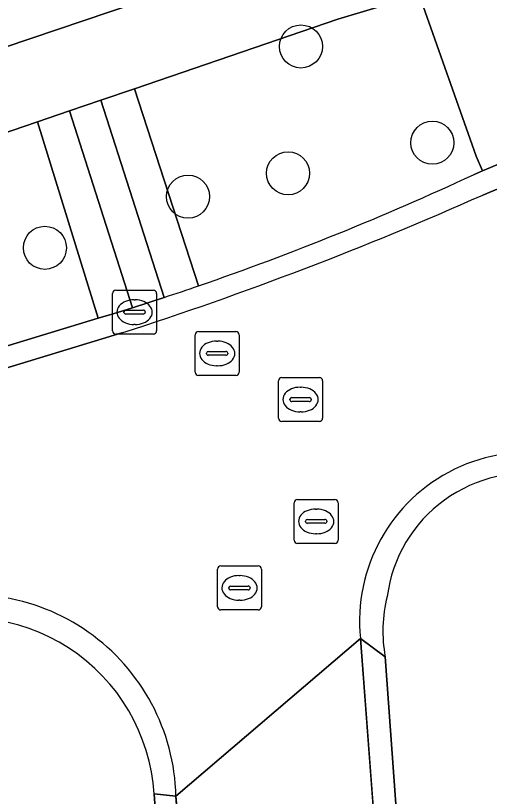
# Model space of a CAD drawing. Extents: x 162661 to 163484, y 380247 to 381230.
# Drawn here: x 163014.27 to 163025.04, y 380772.44 to 380790.17 of the extents above; entities that cross this region are included whole.
import ezdxf

# ---------------------------------------------------------------- set-up
doc = ezdxf.new("R2010")
doc.units = 0
for name, color, linetype in [('IMGEO_Boom', 7, 'Continuous'), ('IMGEO_Erf', 7, 'Continuous'), ('IMGEO_Groenvoorziening', 7, 'Continuous'), ('IMGEO_Kolk', 7, 'Continuous'), ('IMGEO_Rijbaan_lokaal_gesloten', 7, 'Continuous'), ('IMGEO_Rijbaan_lokaal_open', 7, 'Continuous'), ('IMGEO_Rioolput', 7, 'Continuous'), ('IMGEO_Voetpad_open', 7, 'Continuous')]:
    doc.layers.add(name, color=color, linetype=linetype)

msp = doc.modelspace()

# ---------------------------------------------------------------- linework, layer by layer
at = {"layer": 'IMGEO_Boom'}
for centre in [(163020.755, 380789.466), (163023.74, 380787.281), (163020.462, 380786.587), (163018.189, 380786.058), (163014.937, 380784.895)]:
    msp.add_circle(centre, 0.489, dxfattribs=at)
at = {"layer": 'IMGEO_Erf'}
for points in [[(162992.937, 380782.334), (163021.239, 380791.885), (163021.168, 380792.051), (163035.332, 380797.226), (163035.267, 380797.383), (163037.193, 380798.194), (163037.38, 380797.789), (163038.763, 380798.374), (163037.405, 380801.72), (163036.271, 380801.235), (163032.089, 380811.072), (163031.026, 380810.608), (163026.617, 380820.979), (163038.137, 380825.845), (163040.752, 380826.939), (163040.414, 380827.699), (163040.444, 380827.712), (163039.868, 380829.08), (163017.802, 380819.632), (163016.959, 380821.515), (163015.559, 380824.835), (163015.22, 380824.651), (163005.236, 380847.932)], [(163017.796, 380767.498), (163017.545, 380770.745), (163017.417, 380772.498)]]:
    msp.add_lwpolyline(points, dxfattribs=at)
msp.add_arc((163013.172, 380772.236), 4.253, 3.5387, 110.8028, dxfattribs=at)
at = {"layer": 'IMGEO_Groenvoorziening'}
for points in [[(163023.438, 380790.648), (163021.596, 380790.086), (163016.973, 380788.507), (163018.43, 380784.032)], [(163024.674, 380786.554), (163024.877, 380786.639), (163024.739, 380786.977), (163023.438, 380790.648)], [(163022.669, 380775.611), (163023.223, 380767.983), (163026.572, 380721.261), (163026.708, 380719.363), (163026.915, 380716.475), (163031.09, 380717.016), (163030.895, 380719.695), (163030.762, 380721.511), (163028.686, 380750), (163026.813, 380775.509)]]:
    msp.add_lwpolyline(points, dxfattribs=at)
for points in [[(163016.21, 380788.247), (163015.496, 380788.003), (163016.926, 380783.534), (163017.65, 380783.769)], [(163016.15, 380783.294), (163014.767, 380787.754), (162993.48, 380780.484), (162994.204, 380778.017), (162995.544, 380778.396), (162995.902, 380777.131)]]:
    msp.add_lwpolyline(points, close=True, dxfattribs=at)
for centre, radius, start, end in [((162997.107, 380845.813), 65.357, 289.04112, 294.94721), ((163025.896, 380776.57), 3.207, 79.075, 172.6698), ((163025.817, 380776.19), 3.201, 165.7275, 190.4207)]:
    msp.add_arc(centre, radius, start, end, dxfattribs=at)
at = {"layer": 'IMGEO_Kolk'}
for p, q in [((163016.55, 380783.934), (163017.402, 380783.934)), ((163016.475, 380783.008), (163016.475, 380783.86)), ((163016.963, 380783.714), (163016.988, 380783.714)), ((163017.476, 380783.86), (163017.476, 380783.008)), ((163016.734, 380783.428), (163016.734, 380783.44)), ((163017.172, 380783.391), (163016.774, 380783.391)), ((163016.777, 380783.477), (163017.175, 380783.477)), ((163017.218, 380783.44), (163017.218, 380783.428)), ((163016.986, 380783.154), (163016.961, 380783.154)), ((163017.402, 380782.934), (163016.55, 380782.934))]:
    msp.add_line(p, q, dxfattribs=at)
for points in [[(163016.55, 380783.934), (163017.402, 380783.934)], [(163016.475, 380783.008), (163016.475, 380783.86)], [(163017.476, 380783.86), (163017.476, 380783.008)], [(163017.402, 380782.934), (163016.55, 380782.934)]]:
    msp.add_lwpolyline(points, dxfattribs=at)
for centre, radius, start, end in [((163016.552, 380783.858), 0.0765, 91.552, 178.448), ((163016.552, 380783.858), 0.0765, 91.552, 178.448), ((163017.4, 380783.858), 0.0765, 1.552, 88.448), ((163017.4, 380783.858), 0.0765, 1.552, 88.448), ((163016.774, 380783.437), 0.0403, 85.8775, 175.7526), ((163016.771, 380783.427), 0.0366, 178.938, 274.7102), ((163017.175, 380783.434), 0.043, 264.8664, 352.4533), ((163017.179, 380783.439), 0.0386, 1.7309, 96.639), ((163016.552, 380783.01), 0.0765, 181.552, 268.448), ((163016.552, 380783.01), 0.0765, 181.552, 268.448), ((163017.4, 380783.01), 0.0765, 271.552, 358.448), ((163017.4, 380783.01), 0.0765, 271.552, 358.448)]:
    msp.add_arc(centre, radius, start, end, dxfattribs=at)
for centre, major_axis, ratio, start_param, end_param in [((163016.962, 380783.434), (-0.387, 0.002), 0.722429, 4.712389, 7.853982), ((163016.987, 380783.434), (-0.39, 0.002), 0.717154, 1.570796, 4.712389)]:
    msp.add_ellipse(centre, major_axis=major_axis, ratio=ratio, start_param=start_param, end_param=end_param, dxfattribs=at)
at = {"layer": 'IMGEO_Rijbaan_lokaal_gesloten'}
for points in [[(163050.638, 380795.45), (163048.961, 380796.178), (163024.884, 380786.092)], [(163016.688, 380782.965), (162948.75, 380762.271), (162947.7, 380760.456)], [(163022.717, 380767.964), (163022.107, 380776.024), (163017.916, 380772.446), (163017.988, 380771.487), (163018.303, 380767.59), (163023.593, 380693.674), (163033.38, 380556.929), (163037.467, 380499.08), (163041.077, 380447.98)], [(163017.916, 380772.446), (163022.107, 380776.024)]]:
    msp.add_lwpolyline(points, dxfattribs=at)
for centre, radius, start, end in [((162991.57, 380861.105), 82.078, 287.81996, 293.9465), ((163025.922, 380776.419), 3.835, 46.0747, 185.91), ((163013.228, 380772.334), 4.689, 1.3655, 108.5335)]:
    msp.add_arc(centre, radius, start, end, dxfattribs=at)
at = {"layer": 'IMGEO_Rijbaan_lokaal_open'}
for points in [[(163024.884, 380786.092), (163048.961, 380796.178)], [(163047.572, 380796.092), (163026.545, 380787.336), (163024.877, 380786.639), (163024.674, 380786.554)], [(163016.973, 380788.507), (163016.21, 380788.247), (163017.65, 380783.769)], [(163018.43, 380784.032), (163016.973, 380788.507)], [(163017.65, 380783.769), (163016.926, 380783.534), (163016.492, 380783.398), (163016.15, 380783.294), (162995.902, 380777.131), (162994.583, 380776.73), (162991.253, 380775.737), (162977.033, 380771.392), (162973.725, 380770.368), (162972.355, 380769.952), (162970.637, 380769.431), (162949.808, 380763.113)], [(162948.75, 380762.271), (163016.688, 380782.965)], [(163022.107, 380776.024), (163022.669, 380775.611)], [(163033.271, 380627.788), (163032.933, 380632.503), (163032.35, 380640.643), (163032.268, 380641.786), (163031.918, 380646.673), (163031.788, 380648.483), (163031.564, 380651.615), (163031.437, 380653.379), (163030.618, 380664.808), (163030.444, 380667.23), (163029.807, 380676.123), (163028.549, 380693.672), (163028.375, 380696.096), (163028.189, 380698.698), (163028.013, 380701.152), (163027.041, 380714.717), (163026.915, 380716.475), (163026.708, 380719.363), (163026.572, 380721.261), (163023.223, 380767.983), (163022.669, 380775.611), (163022.107, 380776.024), (163022.717, 380767.964), (163035.712, 380586.364)], [(163017.417, 380772.498), (163017.916, 380772.446)]]:
    msp.add_lwpolyline(points, dxfattribs=at)
for points in [[(163015.496, 380788.003), (163014.767, 380787.754), (163016.15, 380783.294), (163016.492, 380783.398), (163016.926, 380783.534)], [(163018.303, 380767.59), (163017.988, 380771.487), (163017.916, 380772.446), (163017.417, 380772.498), (163017.545, 380770.745), (163017.796, 380767.498), (163021.353, 380718.534), (163021.448, 380717.228), (163021.699, 380713.779), (163022.803, 380698.427), (163023.049, 380694.972), (163023.144, 380693.642), (163023.593, 380693.674)]]:
    msp.add_lwpolyline(points, close=True, dxfattribs=at)
for centre, radius, start, end in [((162997.107, 380845.813), 65.357, 289.04112, 294.94721), ((162991.57, 380861.105), 82.078, 287.81996, 293.9465), ((162999.002, 380840.364), 59.588, 288.23731, 289.02879), ((162999.002, 380840.364), 59.588, 288.23731, 289.02879), ((163025.922, 380776.419), 3.835, 46.0747, 185.91), ((163025.896, 380776.57), 3.207, 79.075, 172.6698), ((163013.228, 380772.334), 4.689, 1.3655, 108.5335), ((163025.817, 380776.19), 3.201, 165.7275, 190.4207), ((163013.172, 380772.236), 4.253, 3.5387, 110.8028)]:
    msp.add_arc(centre, radius, start, end, dxfattribs=at)
at = {"layer": 'IMGEO_Rioolput'}
for p, q in [((163018.426, 380782.997), (163019.278, 380782.997)), ((163018.351, 380782.071), (163018.351, 380782.923)), ((163019.352, 380782.923), (163019.352, 380782.071)), ((163018.839, 380782.777), (163018.864, 380782.777)), ((163018.61, 380782.491), (163018.61, 380782.503)), ((163018.653, 380782.54), (163019.051, 380782.54)), ((163019.094, 380782.503), (163019.094, 380782.491)), ((163019.048, 380782.454), (163018.65, 380782.454)), ((163018.862, 380782.217), (163018.837, 380782.217)), ((163019.278, 380781.997), (163018.426, 380781.997)), ((163020.321, 380781.95), (163021.173, 380781.95)), ((163020.246, 380781.024), (163020.246, 380781.876)), ((163021.247, 380781.876), (163021.247, 380781.024)), ((163020.734, 380781.73), (163020.759, 380781.73)), ((163020.505, 380781.444), (163020.505, 380781.456)), ((163020.943, 380781.407), (163020.545, 380781.407)), ((163020.548, 380781.493), (163020.946, 380781.493)), ((163020.989, 380781.456), (163020.989, 380781.444)), ((163020.757, 380781.17), (163020.732, 380781.17)), ((163021.173, 380780.95), (163020.321, 380780.95)), ((163020.601, 380778.257), (163020.601, 380779.109)), ((163020.676, 380779.183), (163021.528, 380779.183)), ((163021.602, 380779.109), (163021.602, 380778.257)), ((163021.089, 380778.963), (163021.114, 380778.963)), ((163020.86, 380778.677), (163020.86, 380778.689)), ((163021.298, 380778.64), (163020.9, 380778.64)), ((163020.903, 380778.726), (163021.301, 380778.726)), ((163021.344, 380778.689), (163021.344, 380778.677)), ((163021.112, 380778.403), (163021.087, 380778.403)), ((163021.528, 380778.183), (163020.676, 380778.183)), ((163018.933, 380777.674), (163019.785, 380777.674)), ((163018.858, 380776.748), (163018.858, 380777.6)), ((163019.859, 380777.6), (163019.859, 380776.748)), ((163019.346, 380777.454), (163019.371, 380777.454)), ((163019.117, 380777.168), (163019.117, 380777.18)), ((163019.16, 380777.217), (163019.558, 380777.217)), ((163019.601, 380777.18), (163019.601, 380777.168)), ((163019.555, 380777.131), (163019.157, 380777.131)), ((163019.369, 380776.894), (163019.344, 380776.894)), ((163019.785, 380776.674), (163018.933, 380776.674))]:
    msp.add_line(p, q, dxfattribs=at)
for points in [[(163018.426, 380782.997), (163019.278, 380782.997)], [(163018.351, 380782.071), (163018.351, 380782.923)], [(163019.352, 380782.923), (163019.352, 380782.071)], [(163019.278, 380781.997), (163018.426, 380781.997)], [(163020.321, 380781.95), (163021.173, 380781.95)], [(163020.246, 380781.024), (163020.246, 380781.876)], [(163021.247, 380781.876), (163021.247, 380781.024)], [(163021.173, 380780.95), (163020.321, 380780.95)], [(163020.601, 380778.257), (163020.601, 380779.109)], [(163020.676, 380779.183), (163021.528, 380779.183)], [(163021.602, 380779.109), (163021.602, 380778.257)], [(163021.528, 380778.183), (163020.676, 380778.183)], [(163018.933, 380777.674), (163019.785, 380777.674)], [(163018.858, 380776.748), (163018.858, 380777.6)], [(163019.859, 380777.6), (163019.859, 380776.748)], [(163019.785, 380776.674), (163018.933, 380776.674)]]:
    msp.add_lwpolyline(points, dxfattribs=at)
for centre, radius, start, end in [((163018.428, 380782.921), 0.0765, 91.552, 178.448), ((163018.428, 380782.921), 0.0765, 91.552, 178.448), ((163019.276, 380782.921), 0.0765, 1.552, 88.448), ((163019.276, 380782.921), 0.0765, 1.552, 88.448), ((163018.65, 380782.5), 0.0403, 85.8775, 175.7526), ((163018.647, 380782.49), 0.0366, 178.938, 274.7102), ((163019.051, 380782.497), 0.043, 264.8664, 352.4533), ((163019.055, 380782.502), 0.0386, 1.7309, 96.639), ((163018.428, 380782.073), 0.0765, 181.552, 268.448), ((163018.428, 380782.073), 0.0765, 181.552, 268.448), ((163019.276, 380782.073), 0.0765, 271.552, 358.448), ((163019.276, 380782.073), 0.0765, 271.552, 358.448), ((163020.323, 380781.874), 0.0765, 91.552, 178.448), ((163020.323, 380781.874), 0.0765, 91.552, 178.448), ((163021.171, 380781.874), 0.0765, 1.552, 88.448), ((163021.171, 380781.874), 0.0765, 1.552, 88.448), ((163020.545, 380781.453), 0.0403, 85.8775, 175.7526), ((163020.542, 380781.443), 0.0366, 178.938, 274.7102), ((163020.946, 380781.45), 0.043, 264.8664, 352.4533), ((163020.95, 380781.455), 0.0386, 1.7309, 96.639), ((163020.323, 380781.026), 0.0765, 181.552, 268.448), ((163020.323, 380781.026), 0.0765, 181.552, 268.448), ((163021.171, 380781.026), 0.0765, 271.552, 358.448), ((163021.171, 380781.026), 0.0765, 271.552, 358.448), ((163020.678, 380779.107), 0.0765, 91.552, 178.448), ((163020.678, 380779.107), 0.0765, 91.552, 178.448), ((163021.526, 380779.107), 0.0765, 1.552, 88.448), ((163021.526, 380779.107), 0.0765, 1.552, 88.448), ((163020.9, 380778.686), 0.0403, 85.8775, 175.7526), ((163020.897, 380778.676), 0.0366, 178.938, 274.7102), ((163021.301, 380778.683), 0.043, 264.8664, 352.4533), ((163021.305, 380778.688), 0.0386, 1.7309, 96.639), ((163020.678, 380778.259), 0.0765, 181.552, 268.448), ((163020.678, 380778.259), 0.0765, 181.552, 268.448), ((163021.526, 380778.259), 0.0765, 271.552, 358.448), ((163021.526, 380778.259), 0.0765, 271.552, 358.448), ((163018.935, 380777.598), 0.0765, 91.552, 178.448), ((163018.935, 380777.598), 0.0765, 91.552, 178.448), ((163019.783, 380777.598), 0.0765, 1.552, 88.448), ((163019.783, 380777.598), 0.0765, 1.552, 88.448), ((163019.157, 380777.177), 0.0403, 85.8775, 175.7526), ((163019.154, 380777.167), 0.0366, 178.938, 274.7102), ((163019.558, 380777.174), 0.043, 264.8664, 352.4533), ((163019.562, 380777.179), 0.0386, 1.7309, 96.639), ((163018.935, 380776.75), 0.0765, 181.552, 268.448), ((163018.935, 380776.75), 0.0765, 181.552, 268.448), ((163019.783, 380776.75), 0.0765, 271.552, 358.448), ((163019.783, 380776.75), 0.0765, 271.552, 358.448)]:
    msp.add_arc(centre, radius, start, end, dxfattribs=at)
for centre, major_axis, ratio, start_param, end_param in [((163018.838, 380782.497), (-0.387, 0.002), 0.722429, 4.712389, 7.853982), ((163018.863, 380782.497), (-0.39, 0.002), 0.717154, 1.570796, 4.712389), ((163020.733, 380781.45), (-0.387, 0.002), 0.722429, 4.712389, 7.853982), ((163020.758, 380781.45), (-0.39, 0.002), 0.717154, 1.570796, 4.712389), ((163021.088, 380778.683), (-0.387, 0.002), 0.722429, 4.712389, 7.853982), ((163021.113, 380778.683), (-0.39, 0.002), 0.717154, 1.570796, 4.712389), ((163019.345, 380777.174), (-0.387, 0.002), 0.722429, 4.712389, 7.853982), ((163019.37, 380777.174), (-0.39, 0.002), 0.717154, 1.570796, 4.712389)]:
    msp.add_ellipse(centre, major_axis=major_axis, ratio=ratio, start_param=start_param, end_param=end_param, dxfattribs=at)
at = {"layer": 'IMGEO_Voetpad_open'}
msp.add_lwpolyline([(163030.961, 380793.075), (163057.8, 380804.399), (163057.075, 380806.099), (163052.818, 380804.317), (163051.126, 380803.589), (163038.763, 380798.374), (163037.38, 380797.789), (163030.119, 380794.72), (163024.587, 380792.93), (163021.339, 380791.92), (163021.239, 380791.885), (162992.937, 380782.334), (162993.48, 380780.484), (163014.767, 380787.754), (163015.496, 380788.003), (163016.21, 380788.247), (163016.973, 380788.507), (163021.596, 380790.086), (163023.438, 380790.648), (163024.739, 380786.977), (163024.877, 380786.639), (163026.545, 380787.336), (163026.413, 380787.66), (163025.188, 380791.197)], close=True, dxfattribs=at)

doc.saveas('drawing.dxf')
